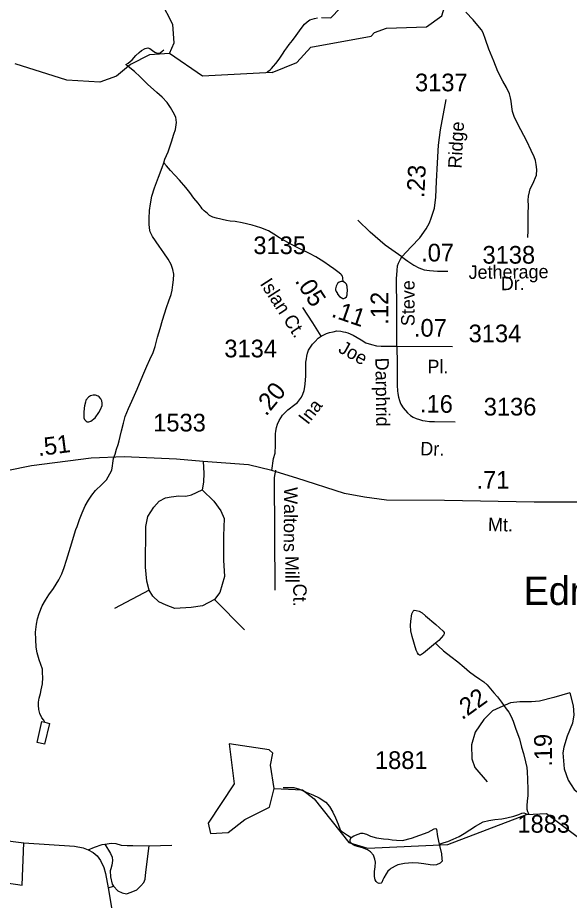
# Model space of a CAD drawing. Extents: x 2082433 to 2279600, y 546599 to 755198.
# Drawn here: x 2113702 to 2117599, y 654290 to 660530 of the extents above; entities that cross this region are included whole.
import ezdxf

# ---------------------------------------------------------------- set-up
doc = ezdxf.new("R2010")
doc.units = 0
for name, color, linetype in [('Exist Civil Demographics Community Label', 7, 'Continuous'), ('Exist Hydrographic Creek Single Shore', 7, 'Continuous'), ('Exist Hydrographic Lake Shore', 7, 'Continuous'), ('Exist Hydrographic Misc Water Feature', 7, 'Continuous'), ('Exist Hydrographic Pond Under 1500 Sq Ft', 7, 'Continuous'), ('Exist Road Non-System Type 51', 7, 'Continuous'), ('Exist Road Non-System Type 51 Label', 7, 'Continuous'), ('Exist Road Secondary Mileage Hundredths English Label', 7, 'Continuous'), ('Exist Road Secondary Type 51 Attributed', 7, 'Continuous'), ('Exist Road Secondary Type 51 Label', 7, 'Continuous'), ('Exist Road Secondary Type 51 Number Label', 7, 'Continuous')]:
    doc.layers.add(name, color=color, linetype=linetype)

msp = doc.modelspace()

# ---------------------------------------------------------------- linework, layer by layer
at = {"layer": 'Exist Hydrographic Creek Single Shore'}
for points in [[(2115847.3, 660530.4), (2115914.3, 660529), (2115980.3, 660596.6)], [(2114774.2, 660276.7), (2114632.3, 660266.4), (2114499.2, 660200.2), (2114400.2, 660117), (2114283.3, 660073.4), (2114050.2, 660088), (2113683.3, 660203.7)], [(2115499.3, 660143.8), (2115008.2, 660117.8), (2114774.2, 660276.7)]]:
    msp.add_lwpolyline(points, dxfattribs=at)
at = {"layer": 'Exist Hydrographic Lake Shore'}
for points in [[(2114774.2, 660276.7), (2114807.2, 660351.5), (2114798.2, 660482.8), (2114714.4, 660642), (2114713.3, 660756.8), (2114772.4, 660791.8), (2114947.3, 660758.6), (2115013.3, 660718), (2115338.3, 660777), (2115429.4, 660886.6), (2115663.3, 660845.8), (2115771.2, 660787.9)], [(2115499.3, 660143.8), (2115674.2, 660212.4), (2115773.2, 660322), (2116198.3, 660398.6), (2116223.3, 660424.4), (2116306.4, 660455.5), (2116589.4, 660466.1), (2116697.2, 660542.7), (2116738.2, 660676.3)]]:
    msp.add_lwpolyline(points, dxfattribs=at)
at = {"layer": 'Exist Hydrographic Misc Water Feature'}
for points in [[(2115465.1, 660144.8), (2115469.2, 660149), (2115485.2, 660160.8), (2115495.1, 660171.1), (2115509.2, 660187.2), (2115525, 660205.1), (2115548.6, 660237.2), (2115573, 660273.2), (2115588.4, 660297.3), (2115602.3, 660317.5), (2115620.4, 660341.5), (2115644.1, 660369.6), (2115670.2, 660403.7), (2115703.6, 660453.8), (2115727.8, 660483.8), (2115745.6, 660501.8), (2115765.5, 660514.2), (2115797.5, 660524), (2115819.9, 660528.3)], [(2117305.7, 658977.2), (2117307.7, 659025.1), (2117307.5, 659067.3), (2117307.3, 659145.2), (2117309.2, 659199.3), (2117308.6, 659239.1), (2117310.6, 659269.2), (2117316.5, 659299.2), (2117322.3, 659321), (2117340.3, 659355.2), (2117366.4, 659417.4), (2117370.1, 659457.3), (2117365.4, 659493.3), (2117359.4, 659521.4), (2117349.4, 659547.3), (2117329.5, 659591.2), (2117299.1, 659657.1), (2117256.9, 659736.9), (2117222.2, 659800.5), (2117208.1, 659832.7), (2117198, 659866.7), (2117191.9, 659900.5), (2117187.8, 659940.4), (2117183.7, 659964.5), (2117175.7, 659992.5), (2117155.4, 660036.2), (2117128.9, 660081.9), (2117092.6, 660149.9), (2117066.4, 660222), (2117030.1, 660307.8), (2117005.7, 660375.6), (2116989.9, 660423.4), (2116977.6, 660443.5), (2116953.4, 660475.2), (2116919.4, 660515.2), (2116867.1, 660568.9)], [(2114465.1, 660198.4), (2114483.3, 660208.6), (2114511.6, 660232.7), (2114537.1, 660262.6), (2114559, 660284.8), (2114577.1, 660299.1), (2114602.7, 660313), (2114620.9, 660317.2), (2114634.7, 660313.1), (2114654.8, 660299.1), (2114670.8, 660287.3), (2114687.4, 660279.6), (2114699.3, 660279.4), (2114707.3, 660281.4), (2114722.8, 660293.6), (2114735.1, 660303.5)], [(2114734.5, 659503.8), (2114742.1, 659529.8), (2114764.1, 659582.1), (2114787.6, 659651.9), (2114805.5, 659706), (2114817.2, 659740), (2114822.9, 659790.1), (2114818.8, 659826.1), (2114801, 659862.1), (2114782.5, 659894.1), (2114758.7, 659929.7), (2114722.4, 659967.6), (2114683.9, 660001.4), (2114619.9, 660061), (2114567.8, 660111), (2114527.8, 660148.8), (2114483.1, 660184.7), (2114465.1, 660198.4)], [(2113894, 655549.3), (2113891.6, 655555.3), (2113886, 655565.1), (2113873.7, 655581.1), (2113857.5, 655611.2), (2113851.6, 655639.3), (2113849.3, 655669.2), (2113849.1, 655691.1), (2113853, 655718.9), (2113862.9, 655753.1), (2113869, 655779), (2113876.8, 655821.2), (2113878.6, 655865.1), (2113878.2, 655899.2), (2113876.2, 655925.1), (2113865.9, 655957.1), (2113854, 655990.9), (2113839.5, 656039), (2113833.3, 656080.9), (2113829.2, 656135), (2113829, 656187), (2113834.8, 656242.8), (2113843, 656281), (2113854.5, 656317), (2113876, 656372.9), (2113898.1, 656413), (2113921.9, 656449.1), (2113955.5, 656495.1), (2113993.7, 656555.4), (2114013.4, 656597.5), (2114030.8, 656643.5), (2114046.8, 656695.9), (2114076.1, 656787.9), (2114113.8, 656912), (2114121.8, 656933.9), (2114139.5, 656982), (2114157.3, 657029.9), (2114178.8, 657078.2), (2114203, 657120.4), (2114226.8, 657154.1), (2114252.5, 657188.3), (2114296.1, 657230.8), (2114328.3, 657262.8), (2114354, 657304.8), (2114366.1, 657331), (2114371.8, 657362.9), (2114373.8, 657380.8), (2114379.6, 657414.9), (2114389.6, 657445), (2114401.1, 657480.9), (2114410.8, 657513.1), (2114419, 657539.1), (2114427, 657569.1), (2114434.7, 657608.9), (2114448.5, 657663.2), (2114462, 657711), (2114484.2, 657767.3), (2114507.7, 657819.3), (2114545.1, 657903.3), (2114573.2, 657971.6), (2114593, 658017.7), (2114614.8, 658065.9), (2114634.5, 658113.6), (2114658.3, 658164), (2114672, 658206.1), (2114689.8, 658271.9), (2114707.5, 658332.1), (2114725.1, 658391.9), (2114752.6, 658480.2), (2114770.8, 658528.2), (2114786.2, 658572.5), (2114792.4, 658604.4), (2114797.9, 658640.5), (2114801.8, 658676.4), (2114803.8, 658716.2), (2114797.7, 658750.4), (2114785.4, 658784.3), (2114765.3, 658822.2), (2114735.1, 658867.8), (2114701.1, 658915.9), (2114654.6, 658983.8), (2114638.6, 659015.4), (2114632.4, 659041.5), (2114630.4, 659073.4), (2114630.2, 659109.6), (2114633.9, 659167.5), (2114639.8, 659213.6), (2114649.2, 659267.7), (2114668.9, 659327.6), (2114697, 659401.6), (2114722.8, 659469.9), (2114734.5, 659503.8)], [(2116003.6, 658661.6), (2115999.7, 658681.6), (2115997.9, 658693.7), (2115995.8, 658701.7), (2115989.7, 658711.5), (2115983.5, 658717.4), (2115963.2, 658733.4), (2115935.5, 658755.4), (2115905.6, 658775), (2115865, 658805), (2115807.2, 658840.5), (2115762.9, 658862.7), (2115695, 658896.1), (2115626.5, 658932), (2115552.3, 658973.6), (2115512.3, 658999.2), (2115474.2, 659023.2), (2115420, 659045.2), (2115357.9, 659062.7), (2115288.4, 659080.5), (2115237.9, 659090.1), (2115203.9, 659092.1), (2115176, 659095.9), (2115106.1, 659111.8), (2115079.6, 659119.4), (2115057.9, 659131.2), (2115043.5, 659145.2), (2115018.1, 659165.2), (2115006, 659179.2), (2114997.6, 659191), (2114975.7, 659219.1), (2114945.5, 659254.9), (2114917.2, 659294.9), (2114889.1, 659330.8), (2114844.9, 659380.4), (2114812.9, 659416.1), (2114780.7, 659450.2), (2114752.6, 659482.1), (2114734.5, 659503.8)], [(2116003.6, 658661.6), (2115997.9, 658665.7), (2115987.6, 658665.6), (2115971.8, 658659.5), (2115961.8, 658651.3), (2115957.9, 658647.4), (2115951.7, 658631.3), (2115947.8, 658613.2), (2115947.8, 658605.5), (2115952.1, 658595.6), (2115955.8, 658587.3), (2115960.1, 658579.4), (2115962, 658575.4), (2115976.3, 658559.5), (2115986, 658551.5), (2115998.3, 658545.6), (2116005.9, 658545.6), (2116015.9, 658549.8), (2116024.1, 658557.9), (2116030.3, 658571.6), (2116030.3, 658581.7), (2116031.9, 658599.7), (2116029.6, 658629.6), (2116023.9, 658646), (2116015.7, 658655.7), (2116003.6, 658661.6)], [(2114168.6, 657740), (2114168.2, 657715.7), (2114170.2, 657702), (2114174.5, 657689.6), (2114180.5, 657681.8), (2114186.6, 657678.1), (2114192.8, 657673.9), (2114204.3, 657674.2), (2114218.6, 657678.1), (2114248.2, 657700.4), (2114276.2, 657738.3), (2114287.9, 657760.5), (2114298.2, 657788.6), (2114297.8, 657804.4), (2114295.7, 657822.2), (2114289.6, 657834.5), (2114277.9, 657850.5), (2114269.9, 657854.1), (2114251.8, 657862.1), (2114235.6, 657862.1), (2114215.8, 657855.8), (2114201.8, 657848.1), (2114183.6, 657825.8), (2114180.1, 657811.7), (2114173.9, 657785.9), (2114172.3, 657769.9), (2114168.6, 657740)], [(2116654.4, 656109.3), (2116568.7, 656038.7), (2116547, 656023), (2116541, 656022.7), (2116533, 656028.7), (2116525, 656038.9), (2116516.8, 656058.8), (2116488.3, 656156.3), (2116480.1, 656196.5), (2116476, 656232.4), (2116477.9, 656264.6), (2116485.9, 656316.5), (2116495.5, 656334.5), (2116503.7, 656342.6), (2116515.6, 656340.4), (2116537.8, 656334.6), (2116559.5, 656322.8), (2116581.8, 656300.8), (2116656.1, 656241.3), (2116706.3, 656193.5), (2116714.3, 656183.4), (2116714.3, 656175.3), (2116710, 656165.3), (2116676.6, 656127.5), (2116654.4, 656109.3)], [(2116654.4, 656109.3), (2116672.9, 656089.5), (2116709, 656053.6), (2116760.9, 656013.7), (2116811.1, 655976.1), (2116855, 655938.2), (2116893.5, 655906.4), (2116929.6, 655880.7), (2116965.7, 655854.5), (2116993.8, 655834.8), (2117017.8, 655813), (2117065.8, 655757), (2117090.2, 655729.4), (2117118.3, 655691.5), (2117152.3, 655643.4), (2117170.3, 655619.5), (2117188.8, 655589.6), (2117200.7, 655555.8), (2117221, 655499.9), (2117245.4, 655432.2), (2117261.8, 655374.1), (2117275.7, 655328.2), (2117289.9, 655270.5), (2117298.1, 655228.3), (2117300.4, 655198.3), (2117302.8, 655146.4), (2117304.9, 655072.3), (2117305.1, 655032.5), (2117301.2, 654990.6), (2117299.5, 654960.4), (2117299.3, 654934.5), (2117303.8, 654918.4), (2117311.6, 654898.5)], [(2113894, 655549.3), (2113926, 655539.6), (2113892.6, 655393.3), (2113838.5, 655407.2), (2113873.7, 655555.2), (2113894, 655549.3)], [(2115513.1, 655081.8), (2115713, 655071.1), (2115797.1, 655007.1), (2116040.1, 654700.3), (2116173, 654658.2), (2116739.9, 654686.1), (2117297.1, 654897.8), (2117438.2, 654904.8), (2117823, 654614.9), (2118640, 654417.8), (2119164.1, 654672.9), (2119380, 654839.1), (2119554.1, 654930.7), (2119837.1, 654984)], [(2115577.5, 655086.8), (2115593.5, 655088.8), (2115625.3, 655088.9), (2115653.2, 655087.1), (2115691.5, 655075.2), (2115739.7, 655055.3), (2115787.3, 655035.5), (2115831.8, 655013.8), (2115877.9, 654984.1), (2115903.9, 654954.2), (2115927.9, 654914.5), (2115946.2, 654874.4), (2115964.6, 654828.7), (2115980.4, 654788.6), (2115988.6, 654778.8), (2116011, 654764.9), (2116032.7, 654751), (2116058.6, 654734.9)], [(2116678.8, 654687.7), (2116692.8, 654691.7), (2116714.7, 654698.1), (2116740.6, 654705.9), (2116778.7, 654722.1), (2116820.7, 654742.5), (2116856.4, 654762.6), (2116896.4, 654788.6), (2116936, 654815.1), (2116989.9, 654845), (2117029.9, 654855.2), (2117071.7, 654861.4), (2117122, 654867.6), (2117158, 654873.9), (2117205.8, 654886.2), (2117241.9, 654898.1), (2117262, 654906.1), (2117277.6, 654908.2), (2117301.8, 654900.4), (2117311.6, 654898.5)], [(2116378.6, 654714.5), (2116420.9, 654712.5), (2116484.7, 654730.9), (2116542.5, 654751.3), (2116600.5, 654773.3), (2116644.2, 654795.5), (2116656.5, 654797.7), (2116660, 654793.5), (2116666.7, 654741.5), (2116678.8, 654687.7)], [(2116387.5, 654540.3), (2116367.4, 654532.5), (2116347.7, 654520.5), (2116337.6, 654514.3), (2116329.8, 654508.1), (2116317.5, 654496.2), (2116304, 654478), (2116287.8, 654450), (2116282.3, 654434.2), (2116274.1, 654416), (2116270, 654412.1), (2116254.4, 654410), (2116244.3, 654414), (2116234.1, 654423.6), (2116225.9, 654435.8), (2116222, 654457.9), (2116221.6, 654493.7), (2116227.7, 654526), (2116229.6, 654559.8), (2116225.7, 654581.9), (2116215.4, 654609.8), (2116195.1, 654633.5), (2116173.2, 654647.4), (2116137.3, 654661.4), (2116085.2, 654675.3), (2116071.3, 654683.1), (2116059, 654691.1), (2116051, 654704.9), (2116051, 654717.1), (2116058.6, 654734.9)], [(2116058.6, 654734.9), (2116076.8, 654745.1), (2116106.9, 654759.2), (2116125, 654765.4), (2116138.9, 654765.3), (2116164.8, 654757.4), (2116194.7, 654743.5), (2116236.5, 654731.9), (2116286.6, 654726), (2116320.8, 654722), (2116346.4, 654718.1), (2116378.6, 654714.5)], [(2116678.8, 654687.7), (2116694.8, 654620), (2116698.9, 654583.7), (2116701, 654567.9), (2116685.6, 654553.7), (2116661.4, 654541.9), (2116635.6, 654539.7), (2116615.5, 654541.5), (2116571.4, 654549.4), (2116533.3, 654553.2), (2116489.8, 654554.9), (2116435.4, 654550.5), (2116421.5, 654548.6), (2116387.5, 654540.3)]]:
    msp.add_lwpolyline(points, dxfattribs=at)
at = {"layer": 'Exist Hydrographic Pond Under 1500 Sq Ft'}
msp.add_lwpolyline([(2115513.1, 655081.8), (2115487.1, 655246.3), (2115504.1, 655331.3), (2115478.1, 655354.7), (2115195.1, 655396.6), (2115230.1, 655113.8), (2115048.1, 654835.3), (2115065.1, 654762.8), (2115189.9, 654770.1), (2115306, 654862.9), (2115480.1, 654947.9), (2115513.1, 655081.8)], dxfattribs=at)
at = {"layer": 'Exist Road Non-System Type 51'}
for p, q in [((2114630.7, 656482.3), (2114385.6, 656353.3)), ((2115091.8, 656417.8), (2115304.7, 656201.7)), ((2113734.3, 654397.1), (2113746, 654696.1)), ((2114630.1, 654675.9), (2114791.3, 654681.1)), ((2113415.8, 654442.6), (2113734.3, 654397.1)), ((2114341.5, 654378.2), (2114377.9, 654389.9))]:
    msp.add_line(p, q, dxfattribs=at)
for points in [[(2116415.2, 658838.4), (2116297.6, 658921.5), (2116192.9, 659013.5), (2116103.5, 659097.7)], [(2115011.2, 657391.7), (2115017.6, 657311), (2115014.4, 657246.6), (2115004.7, 657191.7)], [(2115524, 657330.4), (2115514.3, 657278.8), (2115517.5, 656482.3)], [(2114630.7, 656482.3), (2114614.5, 656546.7), (2114604.9, 656646.7), (2114608.1, 656933.7), (2114621, 657004.7), (2114662.9, 657069.2), (2114701.6, 657111.1), (2114746.8, 657136.9), (2114785.5, 657143.4), (2114840.3, 657149.8), (2114888.6, 657146.6), (2114930.6, 657156.3), (2115004.7, 657191.7)], [(2115004.7, 657191.7), (2115088.6, 657111.1), (2115137, 657043.4), (2115159.5, 656988.6), (2115156.3, 656866), (2115156.3, 656695.1), (2115162.8, 656579), (2115146.6, 656524.2), (2115130.5, 656466.1), (2115091.8, 656417.8)], [(2115091.8, 656417.8), (2115008, 656372.6), (2114927.3, 656359.7), (2114811.3, 656353.3), (2114750, 656375.8), (2114698.4, 656401.6), (2114656.5, 656440.3), (2114630.7, 656482.3)], [(2114199.3, 654647.2), (2114244, 654665.5), (2114298.6, 654685), (2114316.8, 654686.3)], [(2114316.8, 654686.3), (2114363.6, 654695.4), (2114396.1, 654691.5), (2114432.5, 654681.1), (2114475.4, 654678.5), (2114514.4, 654677.2), (2114630.1, 654675.9)], [(2114316.8, 654686.3), (2114357.1, 654621.3), (2114370.1, 654596.6), (2114372.7, 654571.9), (2114367.5, 654539.4), (2114361, 654513.4), (2114355.8, 654499.1), (2114357.1, 654457.5), (2114368.8, 654405.5), (2114377.9, 654389.9)], [(2114377.9, 654389.9), (2114410.4, 654357.4), (2114439, 654343.1), (2114471.5, 654336.6), (2114504, 654348.3), (2114544.3, 654363.9), (2114572.9, 654392.5), (2114593.7, 654415.9), (2114601.5, 654440.6), (2114608, 654488.7), (2114630.1, 654675.9)]]:
    msp.add_lwpolyline(points, dxfattribs=at)
at = {"layer": 'Exist Road Secondary Type 51 Attributed'}
msp.add_line((2116380, 658208.1), (2116773.6, 658205.5), dxfattribs=at)
for points in [[(2116415.2, 658838.4), (2116481.6, 658909.7), (2116543.2, 658975), (2116588.4, 659037.9), (2116610.6, 659079.8), (2116622.9, 659113.3), (2116645.3, 659184), (2116655.7, 659261.6), (2116660.9, 659372), (2116667.7, 659502.9), (2116675, 659628.8), (2116688.4, 659737.7), (2116727.9, 659950.7)], [(2116380, 658208.1), (2116380.2, 658473.1), (2116377.8, 658682.8), (2116381.9, 658742.1), (2116385.6, 658775.8), (2116392, 658795), (2116397.9, 658808.8), (2116405.8, 658824.1), (2116415.2, 658838.4)], [(2116415.2, 658838.4), (2116458.1, 658807.7), (2116499.7, 658780.6), (2116536, 658761.5), (2116574.3, 658747.6), (2116612, 658742.3), (2116666.8, 658737.7), (2116740.8, 658738.3)], [(2115845.6, 658279.5), (2115786.6, 658373.5), (2115716.7, 658482.1)], [(2115497.5, 657329.1), (2115510, 657413.8), (2115520, 657450.9), (2115524, 657508), (2115522.7, 657543.2), (2115522.7, 657566.5), (2115522.7, 657587.7), (2115525.8, 657608.1), (2115529.1, 657632.2), (2115537.6, 657657.7), (2115548.2, 657683.1), (2115573.6, 657719.2), (2115610.4, 657757.3), (2115659.4, 657795.9), (2115677.4, 657810.3), (2115707.1, 657848.5), (2115716.8, 657868.9), (2115725.5, 657894.3), (2115730.7, 657920.8), (2115733, 657941.5), (2115736.8, 657996.9), (2115737.5, 658068.1), (2115738.1, 658094.1), (2115741, 658117.7), (2115743.3, 658138.2), (2115750.2, 658158.4), (2115757.1, 658178.6), (2115766.4, 658194.1), (2115784.2, 658221.3), (2115802.4, 658240.7), (2115823.6, 658264), (2115845.6, 658279.5)], [(2115845.6, 658279.5), (2115882.3, 658297.3), (2115903.7, 658304.4), (2115931, 658310.4), (2115956.9, 658315.2), (2115983.4, 658313.4), (2116003, 658310), (2116016.8, 658307.7), (2116033.5, 658301.3), (2116071, 658285.2), (2116127.9, 658253.4), (2116160.4, 658232.7), (2116201.9, 658218.9), (2116235.7, 658209.7), (2116270.2, 658207.4), (2116380, 658208.1)], [(2116380, 658208.1), (2116381.8, 658081.9), (2116381.8, 657929.3), (2116385.1, 657891.1), (2116386, 657873.1), (2116392.3, 657846.9), (2116399.8, 657823.7), (2116403.4, 657810.4), (2116409.4, 657797.8), (2116424.1, 657772.2), (2116456.5, 657737.2), (2116477.6, 657718.4), (2116495, 657705.5), (2116515.6, 657696.4), (2116540.1, 657689.2), (2116561.7, 657682.3), (2116580, 657680), (2116610.2, 657676.3), (2116645.9, 657675.9), (2116792.3, 657673.6)], [(2115497.5, 657329.1), (2115331.9, 657368.1), (2115011.2, 657391.7), (2114824.5, 657408.6), (2114453.8, 657424.6), (2114219.9, 657415), (2113799.4, 657360.9), (2113448.9, 657292.4), (2113262.7, 657241.4), (2112969.5, 657110.1), (2112858, 657039.7)], [(2119178.3, 657189.5), (2119141.8, 657161.2), (2119111.8, 657144.3), (2119070, 657125.3), (2119037, 657118.7), (2118965.3, 657118.7), (2118850.9, 657118), (2117980.8, 657106.1), (2117351.1, 657104.5), (2116716.5, 657116.4), (2116306, 657120.4), (2116152.8, 657140.3), (2116010.4, 657165.8), (2115672.6, 657275.5), (2115526.9, 657320.2), (2115497.5, 657329.1)], [(2117601.8, 655757.2), (2117488.4, 655723.3), (2117388, 655697.5), (2117331.2, 655693.8), (2117248.6, 655693.8), (2117182.5, 655686.5), (2117107.3, 655653.5), (2117055.9, 655629.6), (2116994.4, 655568.1), (2116933.9, 655478.2), (2116906.4, 655390.1), (2116910.9, 655290.1), (2116931.1, 655229.6), (2117019.2, 655128.7)], [(2117601.8, 655757.2), (2117626.6, 655664.5), (2117630.3, 655602.1), (2117621.1, 655543.4), (2117584.4, 655449.8), (2117559.6, 655373.6), (2117552.3, 655333.3), (2117561.5, 655219.5), (2117590.8, 655138.8), (2117633, 655074.5), (2117684.4, 655034.2), (2117765.1, 655014)], [(2113575, 654719.1), (2113746, 654696.1), (2114103.5, 654672.9), (2114164.7, 654660.3), (2114199.3, 654647.2), (2114234.9, 654627.8), (2114262.6, 654604.5), (2114286.6, 654572), (2114310.3, 654522.5), (2114323.3, 654479.6), (2114341.5, 654378.2), (2114359.3, 654268.3), (2114414, 653912.6)]]:
    msp.add_lwpolyline(points, dxfattribs=at)

# ---------------------------------------------------------------- texts
at = {"layer": 'Exist Civil Demographics Community Label'}
msp.add_text('Edmondson', height=200, dxfattribs=at).set_placement((2117275.2, 656378.5))
at = {"layer": 'Exist Road Non-System Type 51 Label'}
for s, rotation, p in [('Waltons', 269.44532, (2115584.6, 657212.1)), ('Mill', 270.30143, (2115591.9, 656725.1)), ('Ct.', 270.30143, (2115647.9, 656529.1))]:
    msp.add_text(s, height=95, rotation=rotation, dxfattribs=at).set_placement(p)
at = {"layer": 'Exist Road Secondary Mileage Hundredths English Label'}
for s, rotation, p in [('.23', 87.02102, (2116573.5, 659254.3)), ('.07', 0.51184, (2116552.3, 658805.9)), ('.05', 302.78089, (2115656.6, 658669.3)), ('.12', 89.96596, (2116320.2, 658359.5)), ('.11', 340.85686, (2115911.9, 658418)), ('.07', 359.55942, (2116500.3, 658275.8)), ('.20', 50.47179, (2115456.3, 657707.8)), ('.16', 359.28284, (2116543, 657739.4)), ('.51', 7.33701, (2113849.5, 657430.3)), ('.71', 0.14485, (2116942.9, 657200.1)), ('.22', 35.75367, (2116840.7, 655562.2)), ('.19', 90.71758, (2117477.2, 655235.5))]:
    msp.add_text(s, height=125, rotation=rotation, dxfattribs=at).set_placement(p)
at = {"layer": 'Exist Road Secondary Type 51 Label'}
for s, rotation, p in [('Ridge', 86.662, (2116836.3, 659462.3)), ('Jetherage', 0.51183, (2116887.2, 658683.3)), ('Islan Ct.', 302.78088, (2115410.1, 658649.6)), ('Steve', 89.96595, (2116505.5, 658349.5)), ('Dr.', 0.51183, (2117114.7, 658603.5)), ('Joe', 330.80005, (2115959.6, 658169.7)), ('Darphrid', 270.82902, (2116228.2, 658125.9)), ('Pl.', 359.62472, (2116596, 658016.9)), ('Ina', 52.139, (2115751.8, 657647.6)), ('Dr.', 359.09265, (2116545.3, 657436.6)), ('Mt.', 358.83518, (2117023, 656901.1))]:
    msp.add_text(s, height=95, rotation=rotation, dxfattribs=at).set_placement(p)
at = {"layer": 'Exist Road Secondary Type 51 Number Label'}
for s, p in [('3137', (2116508.6, 660009.7)), ('3135', (2115366.7, 658858.8)), ('3138', (2116985.2, 658791.3)), ('3134', (2116887.2, 658235.6)), ('3134', (2115161.7, 658128.8)), ('3136', (2116994.1, 657717.8)), ('1533', (2114659.2, 657604.9)), ('1881', (2116225.5, 655218.9)), ('1883', (2117231.8, 654768.3))]:
    msp.add_text(s, height=125, dxfattribs=at).set_placement(p)

doc.saveas('drawing.dxf')
